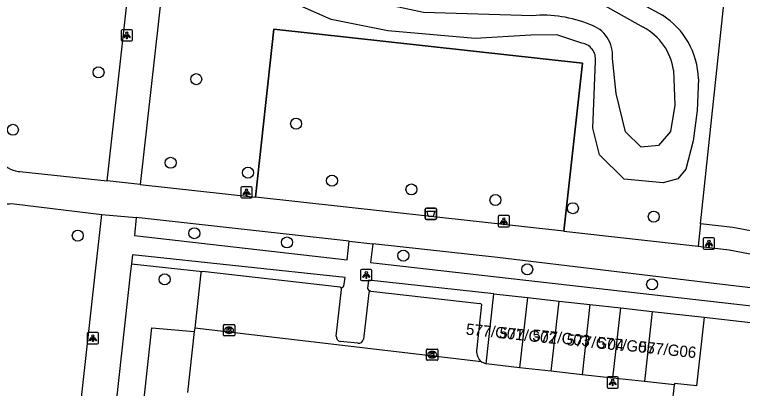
# Model space of a CAD drawing. Extents: x 162026 to 163499, y 387297 to 388169.
# Drawn here: x 162130.7 to 162195.3, y 387989.6 to 388022.7 of the extents above; entities that cross this region are included whole.
import ezdxf

# ---------------------------------------------------------------- set-up
doc = ezdxf.new("R2010")
doc.units = 0
for name, color, linetype in [('IMGEO_Afvalbak', 7, 'Continuous'), ('IMGEO_Boom', 7, 'Continuous'), ('IMGEO_Fietspad_open', 7, 'Continuous'), ('IMGEO_Groenvoorziening', 7, 'Continuous'), ('IMGEO_Hek', 7, 'Continuous'), ('IMGEO_Kolk', 7, 'Continuous'), ('IMGEO_Lichtpunt', 7, 'Continuous'), ('IMGEO_Loofbos', 7, 'Continuous'), ('IMGEO_Meer_plas_ven_vijver', 7, 'Continuous'), ('IMGEO_Pand', 7, 'Continuous'), ('IMGEO_Pand_nummerreeks', 7, 'Continuous'), ('IMGEO_Parkeervlak_open', 7, 'Continuous'), ('IMGEO_Rijbaan_lokaal_open', 7, 'Continuous'), ('IMGEO_Voetpad_open', 7, 'Continuous')]:
    doc.layers.add(name, color=color, linetype=linetype)

msp = doc.modelspace()

# ---------------------------------------------------------------- linework, layer by layer
at = {"layer": 'IMGEO_Afvalbak'}
for p, q in [((162167.135, 388004.685), (162167.135, 388005.485)), ((162167.135, 388005.485), (162167.135, 388004.685)), ((162167.235, 388005.585), (162168.025, 388005.585)), ((162168.025, 388005.585), (162167.235, 388005.585)), ((162168.125, 388005.485), (162168.125, 388004.685)), ((162168.125, 388004.685), (162168.125, 388005.485)), ((162168.025, 388004.585), (162167.235, 388004.585)), ((162167.235, 388004.585), (162168.025, 388004.585))]:
    msp.add_line(p, q, dxfattribs=at)
msp.add_lwpolyline([(162167.278, 388005.299), (162167.982, 388005.299), (162167.833, 388004.829), (162167.427, 388004.829), (162167.278, 388005.299)], dxfattribs=at)
for centre, start, end in [((162167.235, 388005.485), 90, 180), ((162167.235, 388005.485), 90, 180), ((162168.025, 388005.485), 0, 90), ((162168.025, 388005.485), 360, 90), ((162167.235, 388004.685), 180, 270), ((162167.235, 388004.685), 180, 270), ((162168.025, 388004.685), 270, 0), ((162168.025, 388004.685), 270, 0)]:
    msp.add_arc(centre, 0.1, start, end, dxfattribs=at)
at = {"layer": 'IMGEO_Boom'}
for centre in [(162138.144, 388017.624), (162146.816, 388017.015), (162130.547, 388012.525), (162155.681, 388013.07), (162144.544, 388009.6), (162151.404, 388008.723), (162158.861, 388008.013), (162165.911, 388007.237), (162173.369, 388006.298), (162180.241, 388005.573), (162187.419, 388004.824), (162136.306, 388003.144), (162146.642, 388003.358), (162154.873, 388002.536), (162165.189, 388001.366), (162176.189, 388000.155), (162144.009, 387999.262), (162187.269, 387998.816)]:
    msp.add_circle(centre, 0.489, dxfattribs=at)
at = {"layer": 'IMGEO_Fietspad_open'}
for points in [[(162129.279, 388009.943), (162129.42, 388009.756), (162129.578, 388009.582), (162129.75, 388009.423), (162129.936, 388009.28), (162130.134, 388009.155), (162130.343, 388009.047), (162130.56, 388008.959), (162130.784, 388008.89), (162131.013, 388008.842), (162131.166, 388008.821), (162138.907, 388008.012)], [(162141.829, 388007.678), (162138.907, 388008.012)], [(162141.829, 388007.678), (162152.067, 388006.547)], [(162179.451, 388003.523), (162152.067, 388006.547)], [(162128.705, 388005.301), (162128.864, 388005.443), (162129.035, 388005.57), (162129.217, 388005.682), (162129.409, 388005.776), (162129.608, 388005.854), (162129.813, 388005.913), (162130.022, 388005.954), (162130.235, 388005.976), (162130.448, 388005.978), (162130.661, 388005.962), (162138.442, 388005.018)], [(162138.442, 388005.018), (162141.494, 388004.757)], [(162160.4, 388002.655), (162141.494, 388004.757)], [(162179.451, 388003.523), (162191.362, 388002.208)], [(162160.4, 388002.655), (162162.489, 388002.423)], [(162197.499, 387998.384), (162196.547, 387998.456), (162193.258, 387998.824), (162173.552, 388001.193), (162162.489, 388002.423)], [(162191.362, 388002.208), (162194.119, 388001.873), (162198.176, 388001.126)]]:
    msp.add_lwpolyline(points, dxfattribs=at)
at = {"layer": 'IMGEO_Groenvoorziening'}
for points in [[(162181.032, 388020.212), (162178.812, 388020.952), (162176.498, 388020.93), (162171.569, 388020.614), (162163.822, 388021.315), (162158.78, 388022.294), (162155.229, 388023.877), (162156.904, 388026.695)], [(162191.573, 388004.197), (162193.872, 388025.915)], [(162182.97, 388025.553), (162188.188, 388022.678)], [(162152.067, 388006.547), (162153.714, 388021.458), (162181.098, 388018.434), (162179.451, 388003.523)], [(162191.381, 388017.048), (162191.282, 388014.225), (162190.924, 388011.539), (162190.267, 388009.031), (162189.551, 388008.165), (162188.259, 388007.825), (162184.786, 388008.163), (162182.59, 388010.295), (162182.012, 388012.677), (162182.234, 388018.626)], [(162191.573, 388004.197), (162191.362, 388002.208)], [(162198.528, 388003.095), (162194.421, 388003.851), (162191.573, 388004.197)]]:
    msp.add_lwpolyline(points, dxfattribs=at)
for centre, radius, start, end in [((162184.564, 388016.902), 6.818, 1.22325, 57.89539), ((162180.851, 388018.826), 1.397, 351.75066, 82.56497)]:
    msp.add_arc(centre, radius, start, end, dxfattribs=at)
at = {"layer": 'IMGEO_Hek'}
msp.add_lwpolyline([(162179.451, 388003.523), (162181.098, 388018.434), (162153.714, 388021.458), (162152.067, 388006.547)], dxfattribs=at)
at = {"layer": 'IMGEO_Kolk'}
for p, q in [((162149.226, 387994.327), (162149.226, 387995.179)), ((162149.301, 387995.253), (162150.153, 387995.253)), ((162149.714, 387995.033), (162149.739, 387995.033)), ((162150.227, 387995.179), (162150.227, 387994.327)), ((162150.153, 387994.253), (162149.301, 387994.253)), ((162149.737, 387994.473), (162149.712, 387994.473)), ((162167.258, 387992.162), (162167.258, 387993.014)), ((162167.333, 387993.088), (162168.185, 387993.088)), ((162168.259, 387993.014), (162168.259, 387992.162)), ((162167.769, 387992.308), (162167.744, 387992.308)), ((162167.746, 387992.868), (162167.771, 387992.868)), ((162168.185, 387992.088), (162167.333, 387992.088))]:
    msp.add_line(p, q, dxfattribs=at)
for points in [[(162149.226, 387994.327), (162149.226, 387995.179)], [(162149.301, 387995.253), (162150.153, 387995.253)], [(162149.547, 387994.953), (162149.67, 387994.953), (162149.67, 387994.802), (162149.8, 387994.953), (162149.964, 387994.953), (162149.818, 387994.802), (162149.971, 387994.553), (162149.819, 387994.553), (162149.734, 387994.717), (162149.67, 387994.65), (162149.67, 387994.553), (162149.547, 387994.553), (162149.547, 387994.953)], [(162150.227, 387995.179), (162150.227, 387994.327)], [(162150.153, 387994.253), (162149.301, 387994.253)], [(162167.258, 387992.162), (162167.258, 387993.014)], [(162167.333, 387993.088), (162168.185, 387993.088)], [(162168.259, 387993.014), (162168.259, 387992.162)], [(162167.579, 387992.788), (162167.702, 387992.788), (162167.702, 387992.637), (162167.832, 387992.788), (162167.996, 387992.788), (162167.85, 387992.637), (162168.003, 387992.388), (162167.851, 387992.388), (162167.766, 387992.552), (162167.702, 387992.485), (162167.702, 387992.388), (162167.579, 387992.388), (162167.579, 387992.788)], [(162168.185, 387992.088), (162167.333, 387992.088)]]:
    msp.add_lwpolyline(points, dxfattribs=at)
for centre, start, end in [((162149.303, 387995.177), 91.55205, 178.44795), ((162149.303, 387995.177), 91.55205, 178.44795), ((162150.151, 387995.177), 1.55205, 88.44795), ((162150.151, 387995.177), 1.55205, 88.44795), ((162149.303, 387994.329), 181.55205, 268.44795), ((162149.303, 387994.329), 181.55205, 268.44795), ((162150.151, 387994.329), 271.55205, 358.44795), ((162150.151, 387994.329), 271.55205, 358.44795), ((162167.335, 387993.012), 91.55205, 178.44795), ((162167.335, 387993.012), 91.55205, 178.44795), ((162168.183, 387993.012), 1.55205, 88.44795), ((162168.183, 387993.012), 1.55205, 88.44795), ((162167.335, 387992.164), 181.55205, 268.44795), ((162167.335, 387992.164), 181.55205, 268.44795), ((162168.183, 387992.164), 271.55205, 358.44795), ((162168.183, 387992.164), 271.55205, 358.44795)]:
    msp.add_arc(centre, 0.0765, start, end, dxfattribs=at)
for centre, major_axis, ratio, start_param, end_param in [((162149.713, 387994.753), (-0.387, 0.002), 0.722429, 4.712389, 7.853982), ((162149.738, 387994.753), (-0.39, 0.002), 0.717154, 1.570796, 4.712389), ((162167.745, 387992.588), (-0.387, 0.002), 0.722429, 4.712389, 7.853982), ((162167.77, 387992.588), (-0.39, 0.002), 0.717154, 1.570796, 4.712389)]:
    msp.add_ellipse(centre, major_axis=major_axis, ratio=ratio, start_param=start_param, end_param=end_param, dxfattribs=at)
at = {"layer": 'IMGEO_Lichtpunt'}
for p, q in [((162141.057, 388021.402), (162140.249, 388021.402)), ((162141.057, 388021.402), (162140.249, 388021.402)), ((162140.155, 388021.307), (162140.155, 388020.5)), ((162140.155, 388021.307), (162140.155, 388020.5)), ((162141.151, 388020.5), (162141.151, 388021.307)), ((162141.151, 388020.5), (162141.151, 388021.307)), ((162140.249, 388020.406), (162141.057, 388020.406)), ((162140.249, 388020.406), (162141.057, 388020.406)), ((162150.78, 388007.385), (162150.78, 388006.578)), ((162150.78, 388007.385), (162150.78, 388006.578)), ((162151.682, 388007.48), (162150.874, 388007.48)), ((162151.682, 388007.48), (162150.874, 388007.48)), ((162151.776, 388006.578), (162151.776, 388007.385)), ((162151.776, 388006.578), (162151.776, 388007.385)), ((162150.874, 388006.484), (162151.682, 388006.484)), ((162150.874, 388006.484), (162151.682, 388006.484)), ((162173.611, 388004.82), (162173.611, 388004.013)), ((162173.611, 388004.82), (162173.611, 388004.013)), ((162174.513, 388004.915), (162173.705, 388004.915)), ((162174.513, 388004.915), (162173.705, 388004.915)), ((162174.607, 388004.013), (162174.607, 388004.82)), ((162174.607, 388004.013), (162174.607, 388004.82)), ((162173.705, 388003.919), (162174.513, 388003.919)), ((162173.705, 388003.919), (162174.513, 388003.919)), ((162191.814, 388002.845), (162191.814, 388002.038)), ((162191.814, 388002.845), (162191.814, 388002.038)), ((162192.716, 388002.94), (162191.908, 388002.94)), ((162192.716, 388002.94), (162191.908, 388002.94)), ((162192.81, 388002.038), (162192.81, 388002.845)), ((162192.81, 388002.038), (162192.81, 388002.845)), ((162191.908, 388001.944), (162192.716, 388001.944)), ((162191.908, 388001.944), (162192.716, 388001.944)), ((162161.407, 388000.055), (162161.407, 387999.248)), ((162161.407, 388000.055), (162161.407, 387999.248)), ((162162.309, 388000.15), (162161.501, 388000.15)), ((162162.309, 388000.15), (162161.501, 388000.15)), ((162162.403, 387999.248), (162162.403, 388000.055)), ((162162.403, 387999.248), (162162.403, 388000.055)), ((162161.501, 387999.154), (162162.309, 387999.154)), ((162161.501, 387999.154), (162162.309, 387999.154)), ((162137.14, 387994.452), (162137.14, 387993.645)), ((162137.14, 387994.452), (162137.14, 387993.645)), ((162138.042, 387994.547), (162137.234, 387994.547)), ((162138.042, 387994.547), (162137.234, 387994.547)), ((162138.136, 387993.645), (162138.136, 387994.452)), ((162138.136, 387993.645), (162138.136, 387994.452)), ((162137.234, 387993.551), (162138.042, 387993.551)), ((162137.234, 387993.551), (162138.042, 387993.551)), ((162183.275, 387990.528), (162183.275, 387989.721)), ((162183.275, 387990.528), (162183.275, 387989.721)), ((162184.177, 387990.623), (162183.369, 387990.623)), ((162184.177, 387990.623), (162183.369, 387990.623)), ((162184.271, 387989.721), (162184.271, 387990.528)), ((162184.271, 387989.721), (162184.271, 387990.528)), ((162183.369, 387989.627), (162184.177, 387989.627)), ((162183.369, 387989.627), (162184.177, 387989.627))]:
    msp.add_line(p, q, dxfattribs=at)
for points in [[(162140.529, 388020.971), (162140.568, 388020.943), (162140.38, 388020.681), (162140.342, 388020.708), (162140.529, 388020.971)], [(162140.631, 388020.923), (162140.678, 388020.923), (162140.678, 388020.601), (162140.631, 388020.601), (162140.631, 388020.923)], [(162140.741, 388020.943), (162140.779, 388020.97), (162140.966, 388020.708), (162140.927, 388020.68), (162140.741, 388020.943)], [(162151.154, 388007.049), (162151.193, 388007.021), (162151.005, 388006.759), (162150.967, 388006.786), (162151.154, 388007.049)], [(162151.256, 388007.001), (162151.303, 388007.001), (162151.303, 388006.679), (162151.256, 388006.679), (162151.256, 388007.001)], [(162151.366, 388007.021), (162151.404, 388007.048), (162151.591, 388006.786), (162151.552, 388006.758), (162151.366, 388007.021)], [(162173.985, 388004.484), (162174.024, 388004.456), (162173.836, 388004.194), (162173.798, 388004.221), (162173.985, 388004.484)], [(162174.087, 388004.436), (162174.134, 388004.436), (162174.134, 388004.114), (162174.087, 388004.114), (162174.087, 388004.436)], [(162174.197, 388004.456), (162174.235, 388004.483), (162174.422, 388004.221), (162174.383, 388004.193), (162174.197, 388004.456)], [(162192.188, 388002.509), (162192.227, 388002.481), (162192.039, 388002.219), (162192.001, 388002.246), (162192.188, 388002.509)], [(162192.29, 388002.461), (162192.337, 388002.461), (162192.337, 388002.139), (162192.29, 388002.139), (162192.29, 388002.461)], [(162192.4, 388002.481), (162192.438, 388002.508), (162192.625, 388002.246), (162192.586, 388002.218), (162192.4, 388002.481)], [(162161.781, 387999.719), (162161.82, 387999.691), (162161.632, 387999.429), (162161.594, 387999.456), (162161.781, 387999.719)], [(162161.883, 387999.671), (162161.93, 387999.671), (162161.93, 387999.349), (162161.883, 387999.349), (162161.883, 387999.671)], [(162161.993, 387999.691), (162162.031, 387999.718), (162162.218, 387999.456), (162162.179, 387999.428), (162161.993, 387999.691)], [(162137.514, 387994.116), (162137.553, 387994.088), (162137.365, 387993.826), (162137.327, 387993.853), (162137.514, 387994.116)], [(162137.616, 387994.068), (162137.663, 387994.068), (162137.663, 387993.746), (162137.616, 387993.746), (162137.616, 387994.068)], [(162137.726, 387994.088), (162137.764, 387994.115), (162137.951, 387993.853), (162137.912, 387993.825), (162137.726, 387994.088)], [(162183.649, 387990.192), (162183.688, 387990.164), (162183.5, 387989.902), (162183.462, 387989.929), (162183.649, 387990.192)], [(162183.751, 387990.144), (162183.798, 387990.144), (162183.798, 387989.822), (162183.751, 387989.822), (162183.751, 387990.144)], [(162183.861, 387990.164), (162183.899, 387990.191), (162184.086, 387989.929), (162184.047, 387989.901), (162183.861, 387990.164)]]:
    msp.add_lwpolyline(points, dxfattribs=at)
for centre in [(162140.654, 388021.105), (162151.279, 388007.183), (162174.11, 388004.618), (162192.313, 388002.643), (162161.906, 387999.853), (162137.639, 387994.25), (162183.774, 387990.326)]:
    msp.add_circle(centre, 0.0994, dxfattribs=at)
for centre, start, end in [((162140.249, 388021.307), 90, 180), ((162140.249, 388021.307), 90, 180), ((162141.057, 388021.307), 0, 90), ((162141.057, 388021.307), 0, 90), ((162140.249, 388020.5), 180, 270), ((162140.249, 388020.5), 180, 270), ((162141.057, 388020.5), 270, 0), ((162141.057, 388020.5), 270, 360), ((162150.874, 388007.385), 90, 180), ((162150.874, 388007.385), 90, 180), ((162151.682, 388007.385), 0, 90), ((162151.682, 388007.385), 0, 90), ((162150.874, 388006.578), 180, 270), ((162150.874, 388006.578), 180, 270), ((162151.682, 388006.578), 270, 0), ((162151.682, 388006.578), 270, 360), ((162173.705, 388004.82), 90, 180), ((162173.705, 388004.82), 90, 180), ((162174.513, 388004.82), 0, 90), ((162174.513, 388004.82), 0, 90), ((162173.705, 388004.013), 180, 270), ((162173.705, 388004.013), 180, 270), ((162174.513, 388004.013), 270, 0), ((162174.513, 388004.013), 270, 360), ((162191.908, 388002.845), 90, 180), ((162191.908, 388002.845), 90, 180), ((162192.716, 388002.845), 0, 90), ((162192.716, 388002.845), 0, 90), ((162191.908, 388002.038), 180, 270), ((162191.908, 388002.038), 180, 270), ((162192.716, 388002.038), 270, 0), ((162192.716, 388002.038), 270, 360), ((162161.501, 388000.055), 90, 180), ((162161.501, 388000.055), 90, 180), ((162162.309, 388000.055), 0, 90), ((162162.309, 388000.055), 0, 90), ((162161.501, 387999.248), 180, 270), ((162161.501, 387999.248), 180, 270), ((162162.309, 387999.248), 270, 0), ((162162.309, 387999.248), 270, 360), ((162137.234, 387994.452), 90, 180), ((162137.234, 387994.452), 90, 180), ((162138.042, 387994.452), 0, 90), ((162138.042, 387994.452), 0, 90), ((162137.234, 387993.645), 180, 270), ((162137.234, 387993.645), 180, 270), ((162138.042, 387993.645), 270, 0), ((162138.042, 387993.645), 270, 360), ((162183.369, 387990.528), 90, 180), ((162183.369, 387990.528), 90, 180), ((162184.177, 387990.528), 0, 90), ((162184.177, 387990.528), 0, 90), ((162183.369, 387989.721), 180, 270), ((162183.369, 387989.721), 180, 270), ((162184.177, 387989.721), 270, 0), ((162184.177, 387989.721), 270, 360)]:
    msp.add_arc(centre, 0.0946, start, end, dxfattribs=at)
at = {"layer": 'IMGEO_Loofbos'}
for points in [[(162141.066, 388000.633), (162147.366, 387999.97)], [(162141.338, 387980.843), (162142.886, 387994.971), (162146.645, 387994.634)]]:
    msp.add_lwpolyline(points, dxfattribs=at)
at = {"layer": 'IMGEO_Meer_plas_ven_vijver'}
for points in [[(162176.651, 388022.639), (162166.971, 388022.918), (162158.252, 388024.814), (162160.615, 388026.754), (162164.413, 388029.033), (162165.02, 388030.999), (162163.951, 388033.617), (162161.238, 388035.462), (162158.444, 388035.835)], [(162182.824, 388023.673), (162186.491, 388021.617)], [(162189.168, 388017.817), (162189.285, 388014.713), (162188.891, 388012.379), (162187.825, 388011.122), (162186.312, 388010.982), (162184.902, 388012.344), (162184.067, 388015.748), (162183.741, 388018.853)]]:
    msp.add_lwpolyline(points, dxfattribs=at)
for centre, radius, start, end in [((162177.615, 388011.962), 10.72, 67.32772, 95.15799), ((162180.948, 388019.16), 2.81, 353.72898, 73.47474), ((162184.13, 388017.111), 5.087, 7.97949, 62.34789)]:
    msp.add_arc(centre, radius, start, end, dxfattribs=at)
at = {"layer": 'IMGEO_Pand'}
for points in [[(162172.545, 387991.759), (162173.237, 387997.981)], [(162173.237, 387997.981), (162176.201, 387997.651)], [(162176.201, 387997.651), (162175.51, 387991.429)], [(162176.201, 387997.651), (162179.014, 387997.338)], [(162178.323, 387991.115), (162179.014, 387997.338)], [(162179.014, 387997.338), (162181.749, 387997.033)], [(162181.749, 387997.033), (162181.056, 387990.811)], [(162181.749, 387997.033), (162184.481, 387996.729)], [(162183.788, 387990.506), (162184.481, 387996.729)], [(162184.481, 387996.729), (162187.276, 387996.418)], [(162187.276, 387996.418), (162186.584, 387990.195)], [(162187.276, 387996.418), (162191.887, 387995.904)], [(162191.887, 387995.904), (162191.209, 387989.823), (162189.271, 387990.039), (162189.254, 387989.898)], [(162191.887, 387995.904), (162195.997, 387995.446)], [(162175.51, 387991.429), (162172.545, 387991.759)], [(162178.323, 387991.115), (162175.51, 387991.429)], [(162181.056, 387990.811), (162178.323, 387991.115)], [(162183.788, 387990.506), (162181.056, 387990.811)], [(162186.584, 387990.195), (162183.788, 387990.506)], [(162189.254, 387989.898), (162186.584, 387990.195)], [(162188.847, 387986.247), (162189.254, 387989.898)]]:
    msp.add_lwpolyline(points, dxfattribs=at)
at = {"layer": 'IMGEO_Parkeervlak_open'}
for points in [[(162147.227, 387999.829), (162146.68, 387994.943)], [(162159.58, 387998.56), (162147.366, 387999.97)], [(162162.295, 387998.22), (162171.973, 387997.124)], [(162172.135, 387997.021), (162171.688, 387992.939)]]:
    msp.add_lwpolyline(points, dxfattribs=at)
for centre, radius, start, end in [((162147.367, 387999.83), 0.14, 90.46677, 180.35172), ((162159.545, 387998.412), 0.153, 32.70024, 76.57484), ((162162.342, 387997.993), 0.232, 101.70126, 127.46189), ((162171.98, 387996.956), 0.169, 22.83594, 92.26745), ((162172.998, 387992.922), 1.31, 179.27273, 227.80929)]:
    msp.add_arc(centre, radius, start, end, dxfattribs=at)
at = {"layer": 'IMGEO_Rijbaan_lokaal_open'}
for points in [[(162146.68, 387994.943), (162146.645, 387994.634)], [(162172.118, 387991.952), (162146.68, 387994.943)], [(162146.645, 387994.634), (162146.03, 387989.24)], [(162172.118, 387991.952), (162172.545, 387991.759)]]:
    msp.add_lwpolyline(points, dxfattribs=at)
at = {"layer": 'IMGEO_Voetpad_open'}
for points in [[(162138.907, 388008.012), (162156.097, 388162.257)], [(162144.078, 388027.703), (162141.829, 388007.678)], [(162128.927, 387919.374), (162137.882, 388000), (162138.442, 388005.018)], [(162141.494, 388004.757), (162141.323, 388003.158), (162160.215, 388000.983), (162160.4, 388002.655)], [(162162.489, 388002.423), (162162.287, 388000.751), (162197.4, 387996.755)], [(162159.673, 387998.494), (162159.908, 387998.648), (162160.037, 387999.428), (162141.155, 388001.444), (162141.066, 388000.633)], [(162141.066, 388000.633), (162140.996, 388000), (162138.923, 387981.135)], [(162173.237, 387997.981), (162162.106, 387999.192), (162162.02, 387998.445), (162162.201, 387998.177)], [(162159.242, 387994.239), (162159.695, 387998.364)], [(162162.123, 387998.068), (162161.649, 387993.948)], [(162161.161, 387993.592), (162159.596, 387993.763)]]:
    msp.add_lwpolyline(points, dxfattribs=at)
for centre, radius, start, end in [((162159.539, 387998.405), 0.161, 345.397, 33.81341), ((162162.34, 387997.995), 0.229, 127.42181, 161.40345), ((162159.703, 387994.212), 0.462, 176.66616, 256.61002), ((162161.201, 387994.049), 0.459, 264.96151, 347.26061)]:
    msp.add_arc(centre, radius, start, end, dxfattribs=at)

# ---------------------------------------------------------------- texts
at = {"layer": 'IMGEO_Pand_nummerreeks'}
for s, p in [('577/G01', (162170.714, 387994.37)), ('577/G02', (162173.668, 387994.06)), ('577/G03', (162176.609, 387993.844)), ('577/G04', (162179.634, 387993.433)), ('577/G05', (162182.36, 387993.191)), ('577/G06', (162186.029, 387992.807))]:
    msp.add_text(s, height=1, rotation=354.0011, dxfattribs=at).set_placement(p)

doc.saveas('drawing.dxf')
